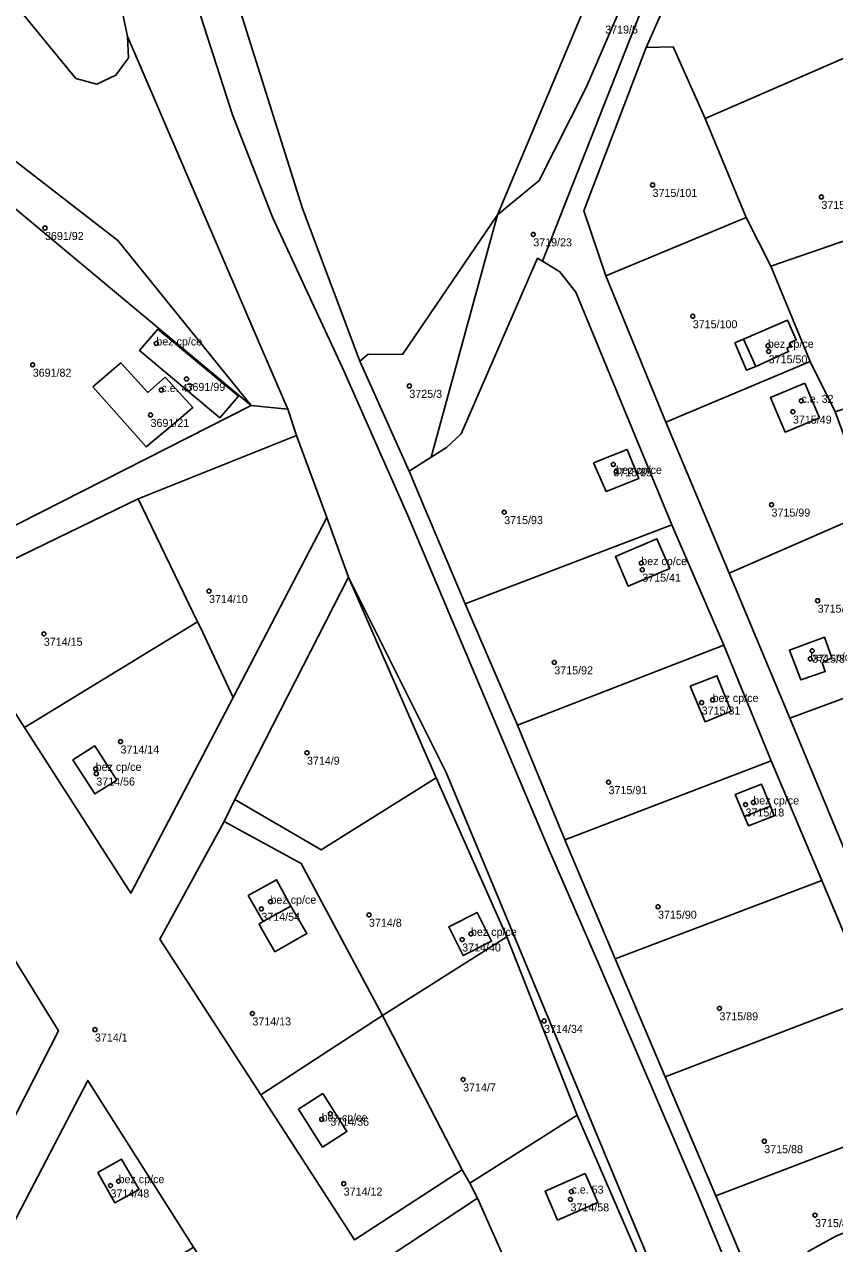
# Model space of a CAD drawing. Extents: x -878211 to -870363, y -1058464 to -1052522.
# Drawn here: x -874358.7 to -874257.5, y -1054925.5 to -1054773.2 of the extents above; entities that cross this region are included whole.
import ezdxf

# ---------------------------------------------------------------- set-up
doc = ezdxf.new("R2010")
doc.units = 0
for name, color, linetype in [('Definiční body', 7, 'Continuous'), ('Polygon budovy', 7, 'Continuous'), ('Polygon parcely', 7, 'Continuous')]:
    doc.layers.add(name, color=color, linetype=linetype)

msp = doc.modelspace()

# ---------------------------------------------------------------- linework, layer by layer
at = {"layer": 'Definiční body'}
for centre in [(-874280.21, -1054793.24994), (-874259.12, -1054794.74994), (-874356.12, -1054798.62994), (-874295.12, -1054799.42994), (-874275.19, -1054809.65994), (-874342.21, -1054813.04994), (-874265.81, -1054813.34994), (-874265.71, -1054814.04994), (-874357.65, -1054815.71994), (-874338.44, -1054817.48994), (-874341.58, -1054818.86994), (-874310.6, -1054818.35994), (-874261.62, -1054820.22994), (-874342.93, -1054821.98994), (-874262.68, -1054821.57994), (-874285.12, -1054828.16994), (-874284.77, -1054829.09994), (-874265.35, -1054833.19994), (-874298.75, -1054834.13994), (-874281.63, -1054840.49994), (-874281.5, -1054841.32994), (-874335.62, -1054843.99994), (-874259.59, -1054845.19994), (-874356.26, -1054849.33994), (-874260.27, -1054851.45994), (-874292.49, -1054852.90994), (-874260.52, -1054852.45994), (-874274.08, -1054857.92994), (-874272.71, -1054857.59994), (-874346.68, -1054862.79994), (-874323.39, -1054864.19994), (-874349.79, -1054866.20994), (-874349.71, -1054866.79994), (-874285.71, -1054867.87994), (-874268.6, -1054870.66994), (-874267.63, -1054870.40994), (-874329.09, -1054883.69994), (-874327.95, -1054882.80994), (-874279.53, -1054883.43994), (-874315.64, -1054884.44994), (-874302.9, -1054886.82994), (-874304, -1054887.53994), (-874330.21, -1054896.77994), (-874271.86, -1054896.13994), (-874349.88, -1054898.78994), (-874293.76, -1054897.70994), (-874303.88, -1054905.02994), (-874320.47, -1054909.30994), (-874321.55, -1054910.00994), (-874266.26, -1054912.73994), (-874347.93, -1054918.26994), (-874346.93, -1054917.72994), (-874318.8, -1054918.03994), (-874290.47, -1054920.00994), (-874290.35, -1054919.02994), (-874259.91, -1054921.97994)]:
    msp.add_circle(centre, 0.25, dxfattribs=at)
at = {"layer": 'Polygon budovy'}
for points in [[(-874263.23, -1054814.07), (-874263.43, -1054813.66), (-874262.89, -1054813.41), (-874263.08, -1054812.99), (-874262.26, -1054812.61), (-874263.34, -1054810.14), (-874268.87, -1054812.51), (-874267.33, -1054815.93)], [(-874344.3, -1054813.95), (-874334.28, -1054822.33), (-874331.95, -1054819.65), (-874342.04, -1054811.25)], [(-874343.47, -1054825.98), (-874339.96, -1054823.05), (-874337.65, -1054821.07), (-874341.12, -1054817.28), (-874343.29, -1054819.17), (-874346.66, -1054815.48), (-874350.14, -1054818.48), (-874346.81, -1054822.22)], [(-874261.18, -1054818.01), (-874265.47, -1054819.8), (-874263.66, -1054824.13), (-874259.37, -1054822.34)], [(-874287.58, -1054827.96), (-874286.01, -1054831.55), (-874281.94, -1054829.94), (-874283.37, -1054826.3)], [(-874278.07, -1054841.17), (-874279.67, -1054837.45), (-874284.84, -1054839.67), (-874283.26, -1054843.39)], [(-874258.75, -1054849.76), (-874263.11, -1054851.37), (-874261.69, -1054855.09), (-874258.64, -1054854.05), (-874259.02, -1054852.94), (-874257.8, -1054852.34)], [(-874275.5, -1054855.88), (-874273.65, -1054860.33), (-874270.39, -1054859.01), (-874272.18, -1054854.58)], [(-874347.15, -1054867.61), (-874349.91, -1054863.33), (-874352.64, -1054865.09), (-874349.88, -1054869.34)], [(-874269.89, -1054869.41), (-874268.74, -1054872.14), (-874265.5, -1054870.86), (-874266.61, -1054868.11)], [(-874330.73, -1054882.04), (-874328.86, -1054885.3), (-874325.39, -1054883.38), (-874327.19, -1054880.06)], [(-874302.13, -1054884.14), (-874305.68, -1054885.93), (-874303.86, -1054889.54), (-874300.33, -1054887.74)], [(-874321.42, -1054906.78), (-874324.45, -1054908.72), (-874321.43, -1054913.46), (-874318.39, -1054911.53)], [(-874349.51, -1054916.66), (-874347.4, -1054920.42), (-874344.37, -1054918.77), (-874346.54, -1054914.99)], [(-874288.64, -1054916.75), (-874293.64, -1054918.96), (-874292.08, -1054922.58), (-874287.05, -1054920.41)]]:
    msp.add_lwpolyline(points, close=True, dxfattribs=at)
at = {"layer": 'Polygon parcely'}
for points in [[(-874254.63, -1054704.93), (-874290.73, -1054688.24), (-874300.04, -1054683.86), (-874317.27, -1054721.26), (-874331.34, -1054719.87), (-874337.37, -1054738.74), (-874336.5, -1054749.9), (-874335.74, -1054758.74), (-874323.95, -1054796.2), (-874316.77, -1054815.27), (-874315.75, -1054814.37), (-874311.44, -1054814.42), (-874299.6, -1054796.97), (-874285.66, -1054763.83), (-874294.94, -1054759.79), (-874285.6, -1054739), (-874275.47, -1054743.38), (-874274.49, -1054741.94), (-874260.75, -1054721.65), (-874259.6, -1054719.44), (-874253.98, -1054708.6)], [(-874364.71, -1054764.78), (-874352.25, -1054779.94), (-874349.63, -1054780.66), (-874347.26, -1054779.53), (-874345.69, -1054777.38), (-874345.82, -1054774.71), (-874349.48, -1054757.14), (-874350, -1054733.32), (-874354.82, -1054745.97)], [(-874294.36, -1054792.68), (-874299.6, -1054796.97), (-874307.87, -1054827.26), (-874305.97, -1054826.07), (-874304.13, -1054824.33), (-874294.57, -1054802.41), (-874293.96, -1054802.78), (-874280.96, -1054769.72), (-874266.77, -1054743.82), (-874270.98, -1054741.4), (-874271.89, -1054743.44), (-874281.95, -1054765.91), (-874288.52, -1054781.08)], [(-874274.3, -1054743.89), (-874283.5, -1054764.77), (-874285.66, -1054763.83), (-874299.6, -1054796.97), (-874294.36, -1054792.68), (-874288.52, -1054781.08), (-874281.95, -1054765.91), (-874271.89, -1054743.44), (-874274.49, -1054741.94), (-874275.47, -1054743.38)], [(-874248.08, -1054773.81), (-874247.63, -1054771.16), (-874265.13, -1054751), (-874268.09, -1054751.36), (-874279.07, -1054771.67), (-874281.02, -1054776.09), (-874277.65, -1054775.99), (-874273.64, -1054784.95)], [(-874248.08, -1054773.81), (-874273.64, -1054784.95), (-874268.5, -1054797.3), (-874265.42, -1054803.41), (-874245.97, -1054796.7), (-874249.44, -1054786.52)], [(-874277.65, -1054775.99), (-874281.02, -1054776.09), (-874288.79, -1054796.49), (-874286.05, -1054804.61), (-874268.5, -1054797.3), (-874273.64, -1054784.95)], [(-874374.39, -1054792.52), (-874374.45, -1054789.54), (-874372.31, -1054787.2), (-874368.08, -1054789.35), (-874330.38, -1054820.82), (-874347.01, -1054800.2), (-874361.83, -1054788.74), (-874383.69, -1054783.09), (-874383.43, -1054787.41), (-874380.61, -1054796.32)], [(-874374.39, -1054792.52), (-874372.18, -1054795.16), (-874369.41, -1054800.24), (-874367.45, -1054804.07), (-874365.01, -1054812.18), (-874365.02, -1054813.26), (-874366.48, -1054827.36), (-874362.07, -1054836.88), (-874330.38, -1054820.82), (-874368.08, -1054789.35), (-874372.31, -1054787.2), (-874374.45, -1054789.54)], [(-874265.42, -1054803.41), (-874260.52, -1054815.3), (-874257.38, -1054821.58), (-874238.24, -1054815.08), (-874245.97, -1054796.7)], [(-874307.87, -1054827.26), (-874299.6, -1054796.97), (-874311.44, -1054814.42), (-874315.75, -1054814.37), (-874316.77, -1054815.27), (-874310.64, -1054829)], [(-874260.52, -1054815.3), (-874265.42, -1054803.41), (-874268.5, -1054797.3), (-874286.05, -1054804.61), (-874278.56, -1054822.87)], [(-874305.97, -1054826.07), (-874307.87, -1054827.26), (-874310.64, -1054829), (-874308.66, -1054833.66), (-874303.61, -1054845.6), (-874277.81, -1054835.72), (-874289.8, -1054806.65), (-874291.78, -1054804.09), (-874293.96, -1054802.78), (-874294.57, -1054802.41), (-874304.13, -1054824.33)], [(-874263.08, -1054812.99), (-874262.26, -1054812.61), (-874263.34, -1054810.14), (-874268.87, -1054812.51), (-874269.93, -1054812.99), (-874268.46, -1054816.39), (-874267.33, -1054815.93), (-874263.23, -1054814.07), (-874263.43, -1054813.66), (-874262.89, -1054813.41)], [(-874263.08, -1054812.99), (-874262.89, -1054813.41), (-874263.43, -1054813.66), (-874263.23, -1054814.07), (-874267.33, -1054815.93), (-874268.46, -1054816.39), (-874269.93, -1054812.99), (-874268.87, -1054812.51), (-874263.34, -1054810.14), (-874262.26, -1054812.61)], [(-874334.28, -1054822.33), (-874331.95, -1054819.65), (-874342.04, -1054811.25), (-874344.3, -1054813.95)], [(-874334.28, -1054822.33), (-874344.3, -1054813.95), (-874342.04, -1054811.25), (-874331.95, -1054819.65)], [(-874350.14, -1054818.48), (-874346.66, -1054815.48), (-874343.29, -1054819.17), (-874341.12, -1054817.28), (-874337.65, -1054821.07), (-874339.96, -1054823.05), (-874343.47, -1054825.98), (-874346.81, -1054822.22)], [(-874350.14, -1054818.48), (-874346.81, -1054822.22), (-874343.47, -1054825.98), (-874339.96, -1054823.05), (-874337.65, -1054821.07), (-874341.12, -1054817.28), (-874343.29, -1054819.17), (-874346.66, -1054815.48)], [(-874270.63, -1054841.75), (-874252.82, -1054833.96), (-874257.38, -1054821.58), (-874260.52, -1054815.3), (-874278.56, -1054822.87)], [(-874261.18, -1054818.01), (-874265.47, -1054819.8), (-874263.66, -1054824.13), (-874259.37, -1054822.34)], [(-874261.18, -1054818.01), (-874259.37, -1054822.34), (-874263.66, -1054824.13), (-874265.47, -1054819.8)], [(-874344.49, -1054832.46), (-874337.05, -1054847.82), (-874336.71, -1054848.56), (-874332.61, -1054857.31), (-874320.9, -1054834.81), (-874324.69, -1054824.54)], [(-874287.58, -1054827.96), (-874283.37, -1054826.3), (-874281.94, -1054829.94), (-874286.01, -1054831.55)], [(-874287.58, -1054827.96), (-874286.01, -1054831.55), (-874281.94, -1054829.94), (-874283.37, -1054826.3)], [(-874344.49, -1054832.46), (-874360.43, -1054840.23), (-874369.12, -1054844.81), (-874358.68, -1054861.04), (-874337.05, -1054847.82)], [(-874252.82, -1054833.96), (-874270.63, -1054841.75), (-874263.05, -1054859.86), (-874244.23, -1054852.9), (-874249.59, -1054840.32)], [(-874303.61, -1054845.6), (-874297.09, -1054860.76), (-874271.33, -1054850.74), (-874277.81, -1054835.72)], [(-874283.26, -1054843.39), (-874278.07, -1054841.17), (-874279.67, -1054837.45), (-874284.84, -1054839.67)], [(-874283.26, -1054843.39), (-874284.84, -1054839.67), (-874279.67, -1054837.45), (-874278.07, -1054841.17)], [(-874318.19, -1054842.26), (-874332.42, -1054870.04), (-874321.61, -1054876.34), (-874307.25, -1054867.32)], [(-874260.84, -1054987.01), (-874263, -1054976.3), (-874266.83, -1054960.89), (-874306.02, -1054866.67), (-874318.19, -1054842.26), (-874307.25, -1054867.32), (-874298.42, -1054887.21), (-874289.64, -1054909.46), (-874280.38, -1054930.82), (-874274.77, -1054943.75), (-874269.78, -1054957.44), (-874264.18, -1054976.74)], [(-874332.61, -1054857.31), (-874336.71, -1054848.56), (-874337.05, -1054847.82), (-874358.68, -1054861.04), (-874345.4, -1054881.76)], [(-874261.69, -1054855.09), (-874258.64, -1054854.05), (-874259.02, -1054852.94), (-874257.8, -1054852.34), (-874258.75, -1054849.76), (-874263.11, -1054851.37)], [(-874261.69, -1054855.09), (-874263.11, -1054851.37), (-874258.75, -1054849.76), (-874257.8, -1054852.34), (-874259.02, -1054852.94), (-874258.64, -1054854.05)], [(-874297.09, -1054860.76), (-874291.17, -1054875.08), (-874265.39, -1054865.19), (-874271.33, -1054850.74)], [(-874244.23, -1054852.9), (-874263.05, -1054859.86), (-874255.3, -1054878.55), (-874236.37, -1054871.54), (-874241.63, -1054858.6)], [(-874275.5, -1054855.88), (-874273.65, -1054860.33), (-874270.39, -1054859.01), (-874272.18, -1054854.58)], [(-874275.5, -1054855.88), (-874272.18, -1054854.58), (-874270.39, -1054859.01), (-874273.65, -1054860.33)], [(-874347.15, -1054867.61), (-874349.88, -1054869.34), (-874352.64, -1054865.09), (-874349.91, -1054863.33)], [(-874347.15, -1054867.61), (-874349.91, -1054863.33), (-874352.64, -1054865.09), (-874349.88, -1054869.34)], [(-874291.17, -1054875.08), (-874284.9, -1054889.93), (-874259.08, -1054880.16), (-874265.39, -1054865.19)], [(-874321.61, -1054876.34), (-874332.42, -1054870.04), (-874333.73, -1054872.77), (-874324.1, -1054878.02), (-874313.97, -1054897.02), (-874298.42, -1054887.21), (-874307.25, -1054867.32)], [(-874268.74, -1054872.14), (-874269.89, -1054869.41), (-874266.61, -1054868.11), (-874265.5, -1054870.86), (-874265.01, -1054872.07), (-874268.22, -1054873.32)], [(-874268.74, -1054872.14), (-874268.22, -1054873.32), (-874265.01, -1054872.07), (-874265.5, -1054870.86), (-874266.61, -1054868.11), (-874269.89, -1054869.41)], [(-874333.73, -1054872.77), (-874341.78, -1054887.49), (-874329.16, -1054906.95), (-874313.97, -1054897.02), (-874324.1, -1054878.02)], [(-874327.4, -1054889.06), (-874329.19, -1054885.93), (-874329.38, -1054885.59), (-874328.86, -1054885.3), (-874330.73, -1054882.04), (-874327.19, -1054880.06), (-874325.39, -1054883.38), (-874323.39, -1054886.79), (-874326.89, -1054888.77)], [(-874327.4, -1054889.06), (-874326.89, -1054888.77), (-874323.39, -1054886.79), (-874325.39, -1054883.38), (-874327.19, -1054880.06), (-874330.73, -1054882.04), (-874328.86, -1054885.3), (-874329.38, -1054885.59), (-874329.19, -1054885.93)], [(-874284.9, -1054889.93), (-874278.63, -1054904.71), (-874252.89, -1054894.82), (-874259.08, -1054880.16)], [(-874303.86, -1054889.54), (-874305.68, -1054885.93), (-874302.13, -1054884.14), (-874300.33, -1054887.74)], [(-874303.86, -1054889.54), (-874300.33, -1054887.74), (-874302.13, -1054884.14), (-874305.68, -1054885.93)], [(-874369.71, -1054907.86), (-874363.77, -1054917.14), (-874354.45, -1054898.95), (-874362.8, -1054885.45), (-874377.72, -1054894.76)], [(-874313.97, -1054897.02), (-874303.99, -1054916.3), (-874303.05, -1054917.99), (-874289.64, -1054909.46), (-874298.42, -1054887.21)], [(-874278.63, -1054904.71), (-874272.3, -1054919.57), (-874246.8, -1054909.8), (-874252.89, -1054894.82)], [(-874313.97, -1054897.02), (-874329.16, -1054906.95), (-874317.45, -1054925.07), (-874303.99, -1054916.3)], [(-874301.05, -1054983.28), (-874298.32, -1054987.45), (-874294.15, -1054994.42), (-874298.33, -1055007.64), (-874315.3, -1055004.95), (-874346.55, -1055000.17), (-874366.26, -1054991.91), (-874366.77, -1054971.9), (-874366.91, -1054968.85), (-874367.36, -1054936.84), (-874363.31, -1054929.12), (-874350.78, -1054905.14), (-874337.57, -1054925.99), (-874328.39, -1054940.3), (-874319.26, -1054954.65), (-874310.11, -1054969.01)], [(-874357.36, -1054938.48), (-874337.57, -1054925.99), (-874350.78, -1054905.14), (-874363.31, -1054929.12)], [(-874321.42, -1054906.78), (-874318.39, -1054911.53), (-874321.43, -1054913.46), (-874324.45, -1054908.72)], [(-874321.42, -1054906.78), (-874324.45, -1054908.72), (-874321.43, -1054913.46), (-874318.39, -1054911.53)], [(-874293.25, -1054939.76), (-874280.38, -1054930.82), (-874289.64, -1054909.46), (-874303.05, -1054917.99), (-874302.08, -1054919.85)], [(-874272.3, -1054919.57), (-874267.04, -1054932.13), (-874263.5, -1054928.55), (-874260.55, -1054926.4), (-874257.23, -1054924.57), (-874253.75, -1054923.2), (-874250.09, -1054922.27), (-874245.48, -1054921.81), (-874242.19, -1054921.87), (-874246.8, -1054909.8)], [(-874347.4, -1054920.42), (-874344.37, -1054918.77), (-874346.54, -1054914.99), (-874349.51, -1054916.66)], [(-874347.4, -1054920.42), (-874349.51, -1054916.66), (-874346.54, -1054914.99), (-874344.37, -1054918.77)], [(-874288.64, -1054916.75), (-874287.05, -1054920.41), (-874292.08, -1054922.58), (-874293.64, -1054918.96)], [(-874288.64, -1054916.75), (-874293.64, -1054918.96), (-874292.08, -1054922.58), (-874287.05, -1054920.41)], [(-874302.08, -1054919.85), (-874315.22, -1054928.52), (-874303.36, -1054946.79), (-874293.25, -1054939.76)], [(-874242.19, -1054921.87), (-874245.48, -1054921.81), (-874250.09, -1054922.27), (-874253.75, -1054923.2), (-874257.23, -1054924.57), (-874260.55, -1054926.4), (-874263.5, -1054928.55), (-874267.04, -1054932.13), (-874262.29, -1054943.56), (-874261.12, -1054946.35), (-874258.59, -1054952.34), (-874253.51, -1054951.89), (-874246.77, -1054939.76), (-874240.75, -1054928.62), (-874240.64, -1054926.24), (-874241.44, -1054923.71)]]:
    msp.add_lwpolyline(points, close=True, dxfattribs=at)
for points in [[(-874246.55, -1054755.33), (-874266.77, -1054743.82), (-874280.96, -1054769.72), (-874293.96, -1054802.78), (-874291.78, -1054804.09), (-874289.8, -1054806.65), (-874277.81, -1054835.72), (-874271.33, -1054850.74), (-874265.39, -1054865.19), (-874259.08, -1054880.16), (-874252.89, -1054894.82)], [(-874255.3, -1054878.55), (-874263.05, -1054859.86), (-874270.63, -1054841.75), (-874278.56, -1054822.87), (-874286.05, -1054804.61), (-874288.79, -1054796.49), (-874281.02, -1054776.09), (-874279.07, -1054771.67), (-874268.09, -1054751.36), (-874265.13, -1054751), (-874247.63, -1054771.16)], [(-874349.48, -1054757.14), (-874345.82, -1054774.71), (-874344.12, -1054778.66), (-874329.11, -1054813.55), (-874325.79, -1054821.27), (-874324.69, -1054824.54), (-874320.9, -1054834.81), (-874318.19, -1054842.26), (-874306.02, -1054866.67), (-874266.83, -1054960.89), (-874263, -1054976.3), (-874260.84, -1054987.01), (-874261.72, -1055013.76), (-874263.72, -1055013.71), (-874263.79, -1055016.81), (-874266.31, -1055034.06)], [(-874267.04, -1054932.13), (-874272.3, -1054919.57), (-874278.63, -1054904.71), (-874284.9, -1054889.93), (-874291.17, -1054875.08), (-874297.09, -1054860.76), (-874303.61, -1054845.6), (-874308.66, -1054833.66), (-874310.64, -1054829), (-874316.77, -1054815.27), (-874323.95, -1054796.2), (-874335.74, -1054758.74)], [(-874389.04, -1054767.57), (-874374.44, -1054779.7), (-874367.72, -1054783.81), (-874361.83, -1054788.74), (-874347.01, -1054800.2), (-874330.38, -1054820.82), (-874325.79, -1054821.27), (-874329.11, -1054813.55), (-874344.12, -1054778.66), (-874345.82, -1054774.71), (-874345.69, -1054777.38), (-874347.26, -1054779.53), (-874349.63, -1054780.66), (-874352.25, -1054779.94), (-874364.71, -1054764.78)], [(-874337.04, -1054771.04), (-874332.69, -1054784.5), (-874327.68, -1054797.26), (-874318.97, -1054816.09), (-874310.78, -1054834.56), (-874293.26, -1054876.07), (-874286.93, -1054890.63), (-874274.58, -1054919.31), (-874260.08, -1054954.47)], [(-874255.86, -1054958.09), (-874257.86, -1054954.95), (-874260.08, -1054954.47), (-874274.58, -1054919.31), (-874286.93, -1054890.63), (-874293.26, -1054876.07), (-874310.78, -1054834.56), (-874318.97, -1054816.09), (-874327.68, -1054797.26), (-874332.69, -1054784.5), (-874337.04, -1054771.04)], [(-874470.25, -1054872.89), (-874439.75, -1054876.74), (-874423.32, -1054871.88), (-874402.61, -1054862.43), (-874383.53, -1054852.47), (-874369.12, -1054844.81), (-874360.43, -1054840.23), (-874344.49, -1054832.46), (-874324.69, -1054824.54), (-874325.79, -1054821.27), (-874330.38, -1054820.82), (-874362.07, -1054836.88), (-874424.86, -1054867.32), (-874433.32, -1054869.87), (-874443.83, -1054869.96), (-874460.99, -1054868.27)], [(-874315.22, -1054928.52), (-874302.08, -1054919.85), (-874303.05, -1054917.99), (-874303.99, -1054916.3), (-874317.45, -1054925.07), (-874329.16, -1054906.95), (-874341.78, -1054887.49), (-874333.73, -1054872.77), (-874332.42, -1054870.04), (-874318.19, -1054842.26), (-874320.9, -1054834.81), (-874332.61, -1054857.31), (-874345.4, -1054881.76), (-874358.68, -1054861.04), (-874369.12, -1054844.81)], [(-874362.8, -1054885.45), (-874354.45, -1054898.95), (-874363.77, -1054917.14)]]:
    msp.add_lwpolyline(points, dxfattribs=at)

# ---------------------------------------------------------------- texts
at = {"layer": 'Definiční body'}
for s, p in [('3719/5', (-874286.13, -1054774.329)), ('3715/101', (-874280.21, -1054794.739)), ('3715/107', (-874259.12, -1054796.239)), ('3691/92', (-874356.12, -1054800.119)), ('3719/23', (-874295.12, -1054800.919)), ('3715/100', (-874275.19, -1054811.149)), ('bez cp/ce', (-874342.21, -1054813.3)), ('bez cp/ce', (-874265.81, -1054813.6)), ('3715/50', (-874265.71, -1054815.539)), ('3691/82', (-874357.65, -1054817.209)), ('3691/99', (-874338.44, -1054818.979)), ('c.e. 47', (-874341.58, -1054819.12)), ('3725/3', (-874310.6, -1054819.849)), ('c.e. 32', (-874261.62, -1054820.48)), ('3691/21', (-874342.93, -1054823.479)), ('3715/49', (-874262.68, -1054823.069)), ('3715/85', (-874285.12, -1054829.659)), ('bez cp/ce', (-874284.77, -1054829.35)), ('3715/93', (-874298.75, -1054835.629)), ('3715/99', (-874265.35, -1054834.689)), ('bez cp/ce', (-874281.63, -1054840.75)), ('3715/41', (-874281.5, -1054842.819)), ('3714/10', (-874335.62, -1054845.489)), ('3715/98', (-874259.59, -1054846.689)), ('3714/15', (-874356.26, -1054850.829)), ('bez cp/ce', (-874260.52, -1054852.71)), ('3715/8', (-874260.27, -1054852.949)), ('3715/92', (-874292.49, -1054854.399)), ('bez cp/ce', (-874272.71, -1054857.85)), ('3715/31', (-874274.08, -1054859.419)), ('3714/14', (-874346.68, -1054864.289)), ('3714/9', (-874323.39, -1054865.689)), ('bez cp/ce', (-874349.79, -1054866.46)), ('3714/56', (-874349.71, -1054868.289)), ('3715/91', (-874285.71, -1054869.369)), ('bez cp/ce', (-874267.63, -1054870.659)), ('3715/18', (-874268.6, -1054872.159)), ('bez cp/ce', (-874327.95, -1054883.06)), ('3714/54', (-874329.09, -1054885.189)), ('3714/8', (-874315.64, -1054885.939)), ('3715/90', (-874279.53, -1054884.929)), ('bez cp/ce', (-874302.9, -1054887.08)), ('3714/40', (-874304, -1054889.029)), ('3714/13', (-874330.21, -1054898.269)), ('3715/89', (-874271.86, -1054897.629)), ('3714/34', (-874293.76, -1054899.199)), ('3714/1', (-874349.88, -1054900.279)), ('3714/7', (-874303.88, -1054906.519)), ('bez cp/ce', (-874321.55, -1054910.26)), ('3714/36', (-874320.47, -1054910.799)), ('3715/88', (-874266.26, -1054914.229)), ('bez cp/ce', (-874346.93, -1054917.98)), ('3714/12', (-874318.8, -1054919.529)), ('c.e. 53', (-874290.35, -1054919.28)), ('3714/48', (-874347.93, -1054919.759)), ('3714/58', (-874290.47, -1054921.499)), ('3715/87', (-874259.91, -1054923.469))]:
    msp.add_text(s, height=0.999996, dxfattribs=at).set_placement(p)

doc.saveas('drawing.dxf')
